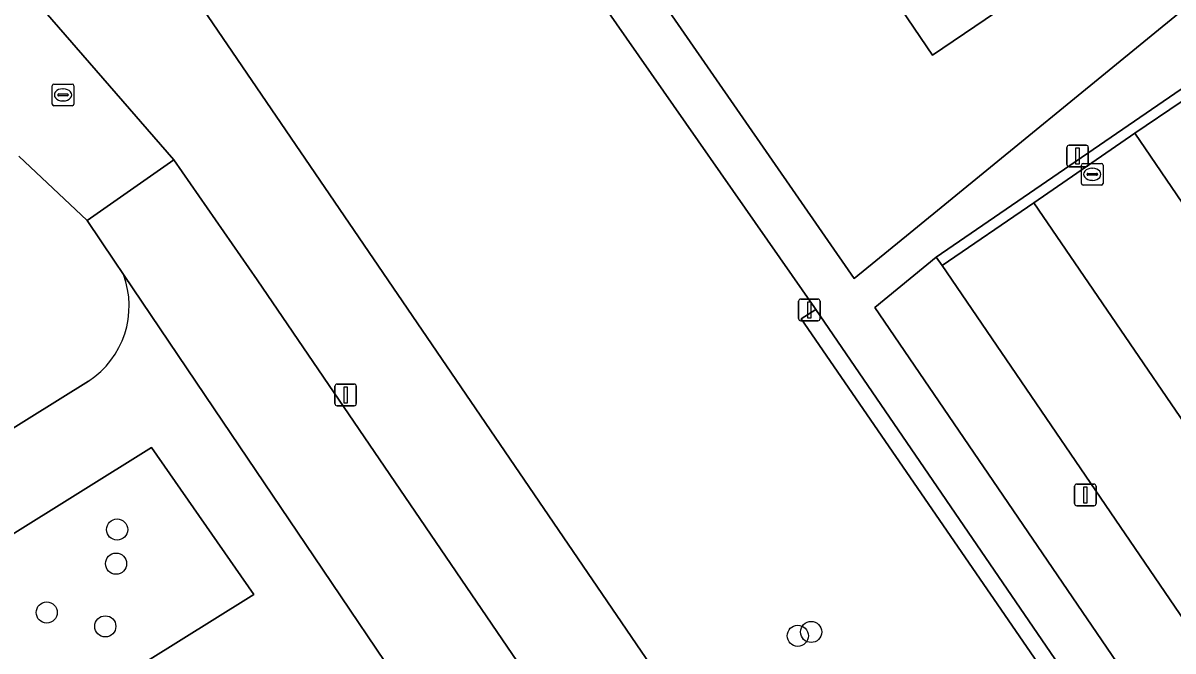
# Model space of a CAD drawing. Extents: x 155275 to 156265, y 382654 to 383635.
# Drawn here: x 155494.7 to 155547.9, y 383068.5 to 383097.5 of the extents above; entities that cross this region are included whole.
import ezdxf

# ---------------------------------------------------------------- set-up
doc = ezdxf.new("R2010")
doc.units = 0
for name, color, linetype in [('IMGEO_Boom', 7, 'Continuous'), ('IMGEO_Erf', 7, 'Continuous'), ('IMGEO_Groenvoorziening', 7, 'Continuous'), ('IMGEO_Haag', 7, 'Continuous'), ('IMGEO_Lichtmast', 7, 'Continuous'), ('IMGEO_Pand', 7, 'Continuous'), ('IMGEO_Parkeervlak_open', 7, 'Continuous'), ('IMGEO_Rijbaan_lokaal_gesloten', 7, 'Continuous'), ('IMGEO_Rijbaan_lokaal_halfverhard', 7, 'Continuous'), ('IMGEO_Rioolput', 7, 'Continuous'), ('IMGEO_Voetpad_halfverhard', 7, 'Continuous'), ('IMGEO_Voetpad_open', 7, 'Continuous')]:
    doc.layers.add(name, color=color, linetype=linetype)

msp = doc.modelspace()

# ---------------------------------------------------------------- linework, layer by layer
at = {"layer": 'IMGEO_Boom'}
for centre in [(155499.012, 383074.121), (155498.964, 383072.545), (155495.757, 383070.286), (155498.464, 383069.643), (155530.495, 383069.208), (155531.113, 383069.387)]:
    msp.add_circle(centre, 0.489, dxfattribs=at)
at = {"layer": 'IMGEO_Erf'}
msp.add_lwpolyline([(155541.124, 383099.042), (155536.73, 383096.062), (155532.975, 383101.598), (155528.238, 383098.361), (155525.241, 383102.747), (155534.334, 383108.947), (155537.342, 383104.583)], close=True, dxfattribs=at)
msp.add_lwpolyline([(155519.947, 383104.719), (155533.096, 383085.724), (155535.7, 383087.843), (155548.446, 383098.264), (155549.474, 383096.699), (155554.011, 383100.411)], dxfattribs=at)
at = {"layer": 'IMGEO_Groenvoorziening'}
for points in [[(155480.034, 383158.875), (155477.826, 383162.127), (155472.813, 383162.127), (155468.617, 383161.331), (155465.995, 383160.571), (155463.849, 383159.263), (155462.233, 383157.915), (155532.26, 383055.303), (155545.152, 383064.126), (155544.457, 383065.142), (155543.795, 383064.763), (155530.65, 383083.861), (155531.326, 383084.304), (155531.269, 383084.388), (155521.541, 383098.327)], [(155537.175, 383086.324), (155536.903, 383086.722), (155534.053, 383084.391), (155546.389, 383066.303), (155549.44, 383068.36), (155548.388, 383069.901)], [(155531.326, 383084.304), (155530.65, 383083.861), (155543.795, 383064.763), (155544.457, 383065.142), (155543.381, 383066.686)], [(155505.089, 383070.96), (155505.341, 383071.117), (155500.609, 383077.909), (155490.494, 383071.616), (155489.509, 383067.105), (155491.727, 383066.588), (155491.921, 383066.543), (155491.778, 383065.902), (155490.937, 383062.142)]]:
    msp.add_lwpolyline(points, close=True, dxfattribs=at)
for points in [[(155462.233, 383157.915), (155462.079, 383157.786), (155460.804, 383156.197), (155460.205, 383154.218), (155460.309, 383152.942), (155463.293, 383147.493), (155476.061, 383129.31), (155480.081, 383123.249), (155485.32, 383114.545), (155492.386, 383101.857), (155501.64, 383091.213), (155505.492, 383085.671), (155519.413, 383065.239), (155519.67, 383065.419), (155525.582, 383056.805)], [(155531.844, 383055.018), (155532.26, 383055.303), (155462.233, 383157.915)], [(155499.306, 383085.916), (155498.888, 383086.535), (155497.621, 383088.41), (155494.464, 383091.386)], [(155400.265, 383020.256), (155497.695, 383080.985)]]:
    msp.add_lwpolyline(points, dxfattribs=at)
msp.add_arc((155495.395, 383084.465), 4.172, 303.4628, 20.3519, dxfattribs=at)
at = {"layer": 'IMGEO_Haag'}
msp.add_lwpolyline([(155531.326, 383084.304), (155530.65, 383083.861), (155543.795, 383064.763), (155544.457, 383065.142), (155543.381, 383066.686)], close=True, dxfattribs=at)
at = {"layer": 'IMGEO_Lichtmast'}
for p, q in [((155542.943, 383090.995), (155542.943, 383091.795)), ((155542.943, 383091.795), (155542.943, 383090.995)), ((155543.043, 383091.895), (155543.833, 383091.895)), ((155543.833, 383091.895), (155543.043, 383091.895)), ((155543.933, 383091.795), (155543.933, 383090.995)), ((155543.933, 383090.995), (155543.933, 383091.795)), ((155543.833, 383090.895), (155543.043, 383090.895)), ((155543.043, 383090.895), (155543.833, 383090.895)), ((155530.533, 383083.875), (155530.533, 383084.675)), ((155530.533, 383084.675), (155530.533, 383083.875)), ((155530.633, 383084.775), (155531.423, 383084.775)), ((155531.423, 383084.775), (155530.633, 383084.775)), ((155531.523, 383084.675), (155531.523, 383083.875)), ((155531.523, 383083.875), (155531.523, 383084.675)), ((155531.423, 383083.775), (155530.633, 383083.775)), ((155530.633, 383083.775), (155531.423, 383083.775)), ((155509.186, 383080.847), (155509.976, 383080.847)), ((155509.976, 383080.847), (155509.186, 383080.847)), ((155509.086, 383079.947), (155509.086, 383080.747)), ((155509.086, 383080.747), (155509.086, 383079.947)), ((155510.076, 383080.747), (155510.076, 383079.947)), ((155510.076, 383079.947), (155510.076, 383080.747)), ((155509.976, 383079.847), (155509.186, 383079.847)), ((155509.186, 383079.847), (155509.976, 383079.847)), ((155543.302, 383075.321), (155543.302, 383076.121)), ((155543.302, 383076.121), (155543.302, 383075.321)), ((155543.402, 383076.221), (155544.192, 383076.221)), ((155544.192, 383076.221), (155543.402, 383076.221)), ((155544.292, 383076.121), (155544.292, 383075.321)), ((155544.292, 383075.321), (155544.292, 383076.121)), ((155544.192, 383075.221), (155543.402, 383075.221)), ((155543.402, 383075.221), (155544.192, 383075.221))]:
    msp.add_line(p, q, dxfattribs=at)
for points in [[(155543.363, 383091.77), (155543.513, 383091.77), (155543.513, 383091.02), (155543.363, 383091.02), (155543.363, 383091.77)], [(155530.953, 383084.65), (155531.103, 383084.65), (155531.103, 383083.9), (155530.953, 383083.9), (155530.953, 383084.65)], [(155509.506, 383080.722), (155509.656, 383080.722), (155509.656, 383079.972), (155509.506, 383079.972), (155509.506, 383080.722)], [(155543.722, 383076.096), (155543.872, 383076.096), (155543.872, 383075.346), (155543.722, 383075.346), (155543.722, 383076.096)]]:
    msp.add_lwpolyline(points, dxfattribs=at)
for centre, start, end in [((155543.043, 383091.795), 90, 180), ((155543.043, 383091.795), 90, 180), ((155543.833, 383091.795), 0, 90), ((155543.833, 383091.795), 360, 90), ((155543.043, 383090.995), 180, 270), ((155543.043, 383090.995), 180, 270), ((155543.833, 383090.995), 270, 0), ((155543.833, 383090.995), 270, 0), ((155530.633, 383084.675), 90, 180), ((155530.633, 383084.675), 90, 180), ((155531.423, 383084.675), 0, 90), ((155531.423, 383084.675), 360, 90), ((155530.633, 383083.875), 180, 270), ((155530.633, 383083.875), 180, 270), ((155531.423, 383083.875), 270, 0), ((155531.423, 383083.875), 270, 0), ((155509.186, 383080.747), 90, 180), ((155509.186, 383080.747), 90, 180), ((155509.976, 383080.747), 0, 90), ((155509.976, 383080.747), 360, 90), ((155509.186, 383079.947), 180, 270), ((155509.186, 383079.947), 180, 270), ((155509.976, 383079.947), 270, 0), ((155509.976, 383079.947), 270, 0), ((155543.402, 383076.121), 90, 180), ((155543.402, 383076.121), 90, 180), ((155544.192, 383076.121), 0, 90), ((155544.192, 383076.121), 360, 90), ((155543.402, 383075.321), 180, 270), ((155543.402, 383075.321), 180, 270), ((155544.192, 383075.321), 270, 0), ((155544.192, 383075.321), 270, 0)]:
    msp.add_arc(centre, 0.1, start, end, dxfattribs=at)
at = {"layer": 'IMGEO_Pand'}
msp.add_lwpolyline([(155537.342, 383104.583), (155534.334, 383108.947), (155525.241, 383102.747), (155528.238, 383098.361), (155532.975, 383101.598), (155536.73, 383096.062), (155541.124, 383099.042)], close=True, dxfattribs=at)
at = {"layer": 'IMGEO_Parkeervlak_open'}
for points in [[(155550.369, 383095.351), (155546.09, 383092.448), (155557.278, 383076.027), (155561.538, 383078.94)], [(155541.409, 383089.234), (155537.175, 383086.324), (155548.388, 383069.901), (155552.629, 383072.836)]]:
    msp.add_lwpolyline(points, close=True, dxfattribs=at)
at = {"layer": 'IMGEO_Rijbaan_lokaal_gesloten'}
msp.add_lwpolyline([(155519.413, 383065.239), (155505.492, 383085.671), (155501.64, 383091.213), (155497.621, 383088.41), (155498.888, 383086.535), (155499.306, 383085.916), (155503.5, 383079.707), (155508.13, 383072.855), (155512.648, 383066.165)], dxfattribs=at)
at = {"layer": 'IMGEO_Rijbaan_lokaal_halfverhard'}
msp.add_lwpolyline([(155562.596, 383077.386), (155561.538, 383078.94), (155557.278, 383076.027), (155546.09, 383092.448), (155541.409, 383089.234), (155552.629, 383072.836), (155548.388, 383069.901), (155549.44, 383068.36), (155546.389, 383066.303), (155544.457, 383065.142), (155545.152, 383064.126), (155545.908, 383063.02), (155546.602, 383062.006), (155547.359, 383060.899), (155549, 383058.499), (155550.849, 383059.781), (155555.066, 383062.661), (155566.893, 383070.738)], close=True, dxfattribs=at)
for points in [[(155512.623, 383066.148), (155512.648, 383066.165), (155508.13, 383072.855), (155503.5, 383079.707), (155499.306, 383085.916)], [(155497.695, 383080.985), (155400.265, 383020.256), (155408.35, 383007.036), (155408.379, 383006.989), (155425.36, 383017.563)], [(155490.494, 383071.616), (155500.609, 383077.909), (155505.341, 383071.117), (155505.089, 383070.96), (155490.937, 383062.142)]]:
    msp.add_lwpolyline(points, dxfattribs=at)
msp.add_arc((155495.395, 383084.465), 4.172, 303.4628, 20.3519, dxfattribs=at)
at = {"layer": 'IMGEO_Rioolput'}
for p, q in [((155496.008, 383093.793), (155496.008, 383094.645)), ((155496.083, 383094.719), (155496.935, 383094.719)), ((155497.009, 383094.645), (155497.009, 383093.793)), ((155496.267, 383094.213), (155496.267, 383094.225)), ((155496.705, 383094.176), (155496.307, 383094.176)), ((155496.31, 383094.262), (155496.708, 383094.262)), ((155496.496, 383094.499), (155496.521, 383094.499)), ((155496.751, 383094.225), (155496.751, 383094.213)), ((155496.935, 383093.719), (155496.083, 383093.719)), ((155496.519, 383093.939), (155496.494, 383093.939)), ((155543.615, 383090.123), (155543.615, 383090.975)), ((155543.69, 383091.049), (155544.542, 383091.049)), ((155544.616, 383090.975), (155544.616, 383090.123)), ((155543.874, 383090.543), (155543.874, 383090.555)), ((155544.312, 383090.506), (155543.914, 383090.506)), ((155543.917, 383090.592), (155544.315, 383090.592)), ((155544.103, 383090.829), (155544.128, 383090.829)), ((155544.358, 383090.555), (155544.358, 383090.543)), ((155544.542, 383090.049), (155543.69, 383090.049)), ((155544.126, 383090.269), (155544.101, 383090.269))]:
    msp.add_line(p, q, dxfattribs=at)
for points in [[(155496.008, 383093.793), (155496.008, 383094.645)], [(155496.083, 383094.719), (155496.935, 383094.719)], [(155497.009, 383094.645), (155497.009, 383093.793)], [(155496.935, 383093.719), (155496.083, 383093.719)], [(155543.615, 383090.123), (155543.615, 383090.975)], [(155543.69, 383091.049), (155544.542, 383091.049)], [(155544.616, 383090.975), (155544.616, 383090.123)], [(155544.542, 383090.049), (155543.69, 383090.049)]]:
    msp.add_lwpolyline(points, dxfattribs=at)
for centre, radius, start, end in [((155496.085, 383094.643), 0.0765, 91.552, 178.448), ((155496.085, 383094.643), 0.0765, 91.552, 178.448), ((155496.933, 383094.643), 0.0765, 1.552, 88.448), ((155496.933, 383094.643), 0.0765, 1.552, 88.448), ((155496.307, 383094.222), 0.0403, 85.8775, 175.7526), ((155496.304, 383094.212), 0.0366, 178.938, 274.7102), ((155496.708, 383094.219), 0.043, 264.8664, 352.4533), ((155496.712, 383094.224), 0.0386, 1.7309, 96.639), ((155496.085, 383093.795), 0.0765, 181.552, 268.448), ((155496.085, 383093.795), 0.0765, 181.552, 268.448), ((155496.933, 383093.795), 0.0765, 271.552, 358.448), ((155496.933, 383093.795), 0.0765, 271.552, 358.448), ((155543.692, 383090.973), 0.0765, 91.552, 178.448), ((155543.692, 383090.973), 0.0765, 91.552, 178.448), ((155544.54, 383090.973), 0.0765, 1.552, 88.448), ((155544.54, 383090.973), 0.0765, 1.552, 88.448), ((155543.914, 383090.552), 0.0403, 85.8775, 175.7526), ((155543.911, 383090.542), 0.0366, 178.938, 274.7102), ((155544.315, 383090.549), 0.043, 264.8664, 352.4533), ((155544.319, 383090.554), 0.0386, 1.7309, 96.639), ((155543.692, 383090.125), 0.0765, 181.552, 268.448), ((155543.692, 383090.125), 0.0765, 181.552, 268.448), ((155544.54, 383090.125), 0.0765, 271.552, 358.448), ((155544.54, 383090.125), 0.0765, 271.552, 358.448)]:
    msp.add_arc(centre, radius, start, end, dxfattribs=at)
for centre, major_axis, ratio, start_param, end_param in [((155496.495, 383094.219), (-0.387, 0.002), 0.722429, 4.712389, 7.853982), ((155496.52, 383094.219), (-0.39, 0.002), 0.717154, 1.570796, 4.712389), ((155544.102, 383090.549), (-0.387, 0.002), 0.722429, 4.712389, 7.853982), ((155544.127, 383090.549), (-0.39, 0.002), 0.717154, 1.570796, 4.712389)]:
    msp.add_ellipse(centre, major_axis=major_axis, ratio=ratio, start_param=start_param, end_param=end_param, dxfattribs=at)
at = {"layer": 'IMGEO_Voetpad_halfverhard'}
msp.add_lwpolyline([(155494.464, 383091.386), (155497.621, 383088.41), (155501.64, 383091.213), (155492.386, 383101.857)], dxfattribs=at)
at = {"layer": 'IMGEO_Voetpad_open'}
for points in [[(155481.726, 383160.46), (155480.355, 383162.479), (155478.425, 383165.321), (155476.977, 383167.454), (155474.787, 383166.602), (155477.826, 383162.127), (155480.034, 383158.875), (155521.541, 383098.327), (155531.269, 383084.388), (155531.326, 383084.304), (155543.381, 383066.686), (155544.457, 383065.142), (155546.389, 383066.303), (155534.053, 383084.391), (155536.903, 383086.722), (155550.091, 383095.76), (155549.474, 383096.699), (155548.446, 383098.264), (155535.7, 383087.843), (155533.096, 383085.724), (155519.947, 383104.719), (155502.376, 383130.281)], [(155550.369, 383095.351), (155550.091, 383095.76), (155536.903, 383086.722), (155537.175, 383086.324), (155541.409, 383089.234), (155546.09, 383092.448)]]:
    msp.add_lwpolyline(points, close=True, dxfattribs=at)

doc.saveas('drawing.dxf')
